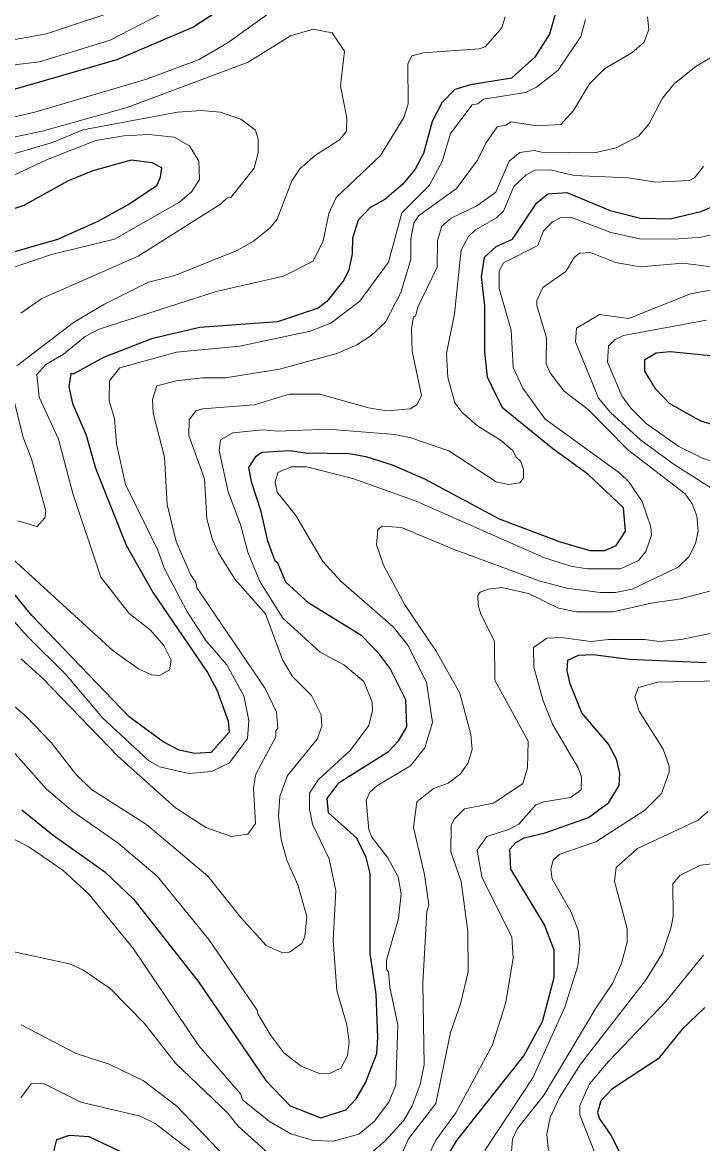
# Model space of a CAD drawing. Extents: x 673.3 to 698.5, y 6984.3 to 7012.3.
# Drawn here: x 684.245 to 685.086, y 6990.886 to 6992.271 of the extents above; entities that cross this region are included whole.
import ezdxf

# ---------------------------------------------------------------- set-up
doc = ezdxf.new("R2010")
doc.units = 0
doc.header["$LTSCALE"] = 0.032
doc.layers.add('1', color=7, linetype='Continuous', lineweight=25)
doc.layers.add('2', color=7, linetype='Continuous', lineweight=13)

msp = doc.modelspace()

# ---------------------------------------------------------------- linework, layer by layer
at = {"layer": '1'}
for points in [[(683.932, 6992.2748), (683.9405, 6992.2666), (683.9711, 6992.2521), (684.0314, 6992.2105), (684.0502, 6992.2011), (684.128, 6992.1761), (684.1558, 6992.1748), (684.2254, 6992.1859), (684.3623, 6992.2258), (684.4561, 6992.2654), (684.5058, 6992.2979)], [(684.9054, 6992.2872), (684.8965, 6992.2568), (684.8787, 6992.2286), (684.8497, 6992.2027), (684.7991, 6992.1941), (684.7796, 6992.1884), (684.7638, 6992.172), (684.7519, 6992.1492), (684.7409, 6992.1095), (684.7305, 6992.0901), (684.7155, 6992.0717), (684.6931, 6992.0527), (684.6748, 6992.0423), (684.6604, 6992.0271), (684.6531, 6992.0051), (684.653, 6991.9856), (684.6488, 6991.9658), (684.6426, 6991.953), (684.6215, 6991.9265), (684.6108, 6991.9186), (684.5607, 6991.9017), (684.4646, 6991.8945), (684.4049, 6991.8806), (684.3457, 6991.8576), (684.308, 6991.8368)], [(684.2027, 6991.979), (684.2893, 6992.0038), (684.34, 6992.0262), (684.3749, 6992.0457), (684.4114, 6992.07), (684.416, 6992.0801), (684.4175, 6992.0919), (684.4056, 6992.0981), (684.3796, 6992.1012), (684.3323, 6992.088), (684.3011, 6992.0754), (684.2473, 6992.0454), (684.1969, 6992.0289)], [(684.2445, 6991.2988), (684.2832, 6991.2673), (684.3471, 6991.2223), (684.3832, 6991.1878), (684.463, 6991.0864), (684.5463, 6990.9643), (684.5761, 6990.9329), (684.6142, 6990.9181), (684.6451, 6990.928), (684.658, 6990.9418), (684.6695, 6990.9614), (684.6832, 6990.9977), (684.6847, 6991.0179), (684.6824, 6991.0711), (684.6752, 6991.1212), (684.675, 6991.2201), (684.67, 6991.2399), (684.6588, 6991.2638), (684.6238, 6991.2951), (684.6221, 6991.3127), (684.6368, 6991.3324), (684.6976, 6991.3706), (684.7102, 6991.384), (684.7206, 6991.4012), (684.7193, 6991.4344), (684.6998, 6991.4732), (684.6862, 6991.4915), (684.6647, 6991.5138), (684.5992, 6991.554), (684.5708, 6991.5801), (684.5611, 6991.6033), (684.5577, 6991.6058), (684.5487, 6991.6308), (684.5404, 6991.6671), (684.5284, 6991.7041), (684.5253, 6991.7217), (684.5342, 6991.7355), (684.5414, 6991.7405), (684.5759, 6991.7428), (684.5949, 6991.7397), (684.6492, 6991.7388), (684.6699, 6991.7352), (684.7021, 6991.7251), (684.7421, 6991.7078), (684.8346, 6991.6582), (684.9099, 6991.6296), (684.9467, 6991.6192), (684.9649, 6991.6192), (684.9791, 6991.6251), (684.9908, 6991.6429), (684.9881, 6991.6717), (684.9442, 6991.7134), (684.9009, 6991.7447), (684.8389, 6991.7949), (684.8312, 6991.81), (684.82, 6991.8333), (684.8168, 6991.8643), (684.8167, 6991.9212), (684.8127, 6991.9572), (684.8164, 6991.9815), (684.8306, 6991.9945), (684.8509, 6992.0036), (684.8808, 6992.048), (684.8946, 6992.0595), (684.918, 6992.0612), (684.9717, 6992.0392), (685.0092, 6992.0295), (685.046, 6992.0287), (685.0838, 6992.0377), (685.1015, 6992.0454)], [(685.1362, 6991.7631), (685.0838, 6991.7788), (685.045, 6991.8006), (685.0279, 6991.8184), (685.0146, 6991.8407), (685.0143, 6991.8549), (685.0285, 6991.8634), (685.046, 6991.865), (685.1327, 6991.8561)], [(684.308, 6991.8368), (684.3052, 6991.8378), (684.3029, 6991.8211), (684.3072, 6991.8008), (684.3243, 6991.7617), (684.3355, 6991.7209), (684.3736, 6991.6256), (684.407, 6991.5667), (684.4742, 6991.4683), (684.4858, 6991.4468), (684.4997, 6991.4082), (684.5007, 6991.3947), (684.4788, 6991.3694), (684.4581, 6991.3684), (684.4389, 6991.3724), (684.4194, 6991.3826), (684.3772, 6991.4137), (684.257, 6991.5387), (684.1974, 6991.6113)], [(684.7723, 6990.8738), (684.782, 6990.8904), (684.8649, 6990.9948), (684.8882, 6991.0373), (684.9023, 6991.0917), (684.9026, 6991.1253), (684.8907, 6991.1568), (684.849, 6991.2254), (684.8477, 6991.25), (684.8551, 6991.2583), (684.8655, 6991.264), (684.8913, 6991.2704), (684.9449, 6991.2891), (684.9698, 6991.3073), (684.9828, 6991.3287), (684.9836, 6991.3438), (684.9796, 6991.3615), (684.9696, 6991.38), (684.9366, 6991.4184), (684.9222, 6991.4544), (684.9186, 6991.4706), (684.9194, 6991.4835)], [(684.9194, 6991.4835), (684.9327, 6991.4896), (684.9505, 6991.4904), (684.9953, 6991.485), (685.0903, 6991.4806)], [(685.0887, 6991.0547), (685.0608, 6991.0276), (685.0308, 6990.9913), (684.9736, 6990.9535), (684.9601, 6990.9391), (684.9562, 6990.9249), (684.9586, 6990.9169), (684.9723, 6990.8969), (684.9929, 6990.8561), (684.9991, 6990.8373), (685.0119, 6990.7677), (685.0184, 6990.7453), (685.0389, 6990.7073), (685.0538, 6990.6936), (685.0773, 6990.6793), (685.134, 6990.6526)], [(684.2825, 6990.8702), (684.2881, 6990.8916), (684.3036, 6990.8967), (684.3275, 6990.8952), (684.3902, 6990.8657)]]:
    msp.add_lwpolyline(points, dxfattribs=at)
at = {"layer": '2'}
for points in [[(683.5736, 6992.2328), (683.5811, 6992.2196), (683.591, 6992.1781), (683.5982, 6992.1618), (683.6149, 6992.1476), (683.6337, 6992.1401), (683.6759, 6992.1381), (683.695, 6992.148), (683.7145, 6992.1644), (683.7552, 6992.2076), (683.778, 6992.2266), (683.8233, 6992.2444), (683.8753, 6992.2478), (683.9095, 6992.2404), (683.9529, 6992.2164), (684.0045, 6992.1823), (684.0629, 6992.1548), (684.1079, 6992.1412), (684.1837, 6992.1428), (684.2607, 6992.1605), (684.3988, 6992.2015), (684.464, 6992.2254), (684.4996, 6992.2465), (684.6358, 6992.3444)], [(684.4407, 6992.2944), (684.3538, 6992.2493), (684.2666, 6992.2226), (684.2074, 6992.2156), (684.1665, 6992.2153), (684.0969, 6992.2292), (683.9558, 6992.2924)], [(684.378, 6992.2915), (684.275, 6992.2573), (684.1988, 6992.2438), (684.1723, 6992.2446), (684.1263, 6992.2514)], [(684.1929, 6991.5783), (684.2517, 6991.513), (684.2993, 6991.4654), (684.3443, 6991.4123), (684.4012, 6991.3597), (684.4149, 6991.3519), (684.451, 6991.3438), (684.4792, 6991.3462), (684.5013, 6991.3567), (684.5236, 6991.3869), (684.5251, 6991.409), (684.5188, 6991.4394), (684.498, 6991.4777), (684.4719, 6991.5081), (684.4485, 6991.5442), (684.4204, 6991.5974), (684.4126, 6991.6194), (684.3729, 6991.7004), (684.3615, 6991.7507), (684.359, 6991.782), (684.3526, 6991.8041), (684.3529, 6991.8285), (684.3658, 6991.8448), (684.4356, 6991.8642), (684.514, 6991.8716), (684.601, 6991.89), (684.6264, 6991.8997), (684.6622, 6991.9272), (684.6977, 6991.9751), (684.7141, 6992.0361), (684.7478, 6992.07), (684.7639, 6992.0996), (684.7745, 6992.1341), (684.8012, 6992.1694), (684.8081, 6992.1708), (684.8151, 6992.1768), (684.867, 6992.1847), (684.8805, 6992.1915), (684.9076, 6992.2125), (684.9354, 6992.2541), (684.9411, 6992.2749)], [(684.8419, 6992.2783), (684.8376, 6992.2649), (684.8171, 6992.2413), (684.8096, 6992.2386), (684.7405, 6992.2339), (684.7267, 6992.23), (684.7215, 6992.2198), (684.7222, 6992.171), (684.7165, 6992.1541), (684.6877, 6992.1071), (684.633, 6992.0553), (684.6242, 6992.0355), (684.617, 6992.0017), (684.6045, 6991.9763), (684.5679, 6991.9578), (684.4847, 6991.9392), (684.3403, 6991.8926), (684.323, 6991.8836), (684.2962, 6991.8615), (684.2743, 6991.8487), (684.2633, 6991.8363), (684.2661, 6991.8083), (684.2901, 6991.7565), (684.3077, 6991.6894), (684.3421, 6991.5863), (684.3775, 6991.5412), (684.4038, 6991.5205), (684.4203, 6991.5016), (684.429, 6991.4836), (684.4273, 6991.4718), (684.4147, 6991.4645), (684.405, 6991.4655), (684.389, 6991.4731), (684.3574, 6991.4953), (684.1948, 6991.6433)], [(684.2438, 6991.4851), (684.2702, 6991.4612), (684.3633, 6991.3649), (684.4344, 6991.3012), (684.472, 6991.2767), (684.5038, 6991.2657), (684.5239, 6991.2685), (684.5333, 6991.2817), (684.5308, 6991.3256), (684.5338, 6991.3429), (684.5584, 6991.3887), (684.5586, 6991.3965), (684.561, 6991.3996), (684.5594, 6991.4193), (684.5453, 6991.4484), (684.4609, 6991.5731), (684.4598, 6991.58), (684.4532, 6991.5896), (684.4355, 6991.6301), (684.4241, 6991.6761), (684.421, 6991.7345), (684.407, 6991.7888), (684.4063, 6991.8058), (684.4113, 6991.8225), (684.4359, 6991.8285), (684.4681, 6991.8324), (684.4964, 6991.8325), (684.5629, 6991.8431), (684.6341, 6991.8626), (684.6585, 6991.873), (684.6763, 6991.8847), (684.6939, 6991.9011), (684.7128, 6991.9377), (684.7253, 6991.9786), (684.7255, 6992.0041), (684.7291, 6992.0236), (684.7349, 6992.0325), (684.7818, 6992.0664), (684.8079, 6992.1011), (684.8182, 6992.1222), (684.8321, 6992.1425), (684.8427, 6992.1444), (684.8493, 6992.1484), (684.8809, 6992.1436), (684.9106, 6992.1455), (684.9262, 6992.1628), (684.946, 6992.1955), (684.9651, 6992.2145), (684.9983, 6992.2337), (685.0136, 6992.2471), (685.0194, 6992.2626), (685.0179, 6992.2785)], [(684.2385, 6991.8471), (684.3087, 6991.9008), (684.3468, 6991.9233), (684.4011, 6991.9504), (684.4339, 6991.9588), (684.5117, 6991.9902), (684.5311, 6992.0012), (684.5516, 6992.0178), (684.56, 6992.0284), (684.5784, 6992.0759), (684.588, 6992.0906), (684.6077, 6992.1074), (684.6371, 6992.1262), (684.6457, 6992.1369), (684.6464, 6992.1533), (684.6384, 6992.1931), (684.6432, 6992.236), (684.6282, 6992.2585), (684.6046, 6992.2632), (684.5767, 6992.2548), (684.5244, 6992.2222), (684.375, 6992.1662), (684.2697, 6992.1371), (684.1948, 6992.1216)], [(684.2138, 6991.445), (684.2506, 6991.4138), (684.281, 6991.3819), (684.3112, 6991.3428), (684.3308, 6991.324), (684.3986, 6991.2808), (684.4746, 6991.2167), (684.5154, 6991.1656), (684.5467, 6991.131), (684.5659, 6991.1224), (684.5753, 6991.1231), (684.5908, 6991.1334), (684.5942, 6991.1419), (684.5968, 6991.1671), (684.5858, 6991.206), (684.5723, 6991.2366), (684.5651, 6991.2622), (684.5617, 6991.2908), (684.5633, 6991.3153), (684.5731, 6991.3412), (684.6097, 6991.386), (684.6154, 6991.402), (684.6147, 6991.4161), (684.6025, 6991.4399), (684.579, 6991.4634), (684.5667, 6991.484), (684.5456, 6991.5408), (684.5082, 6991.5831), (684.4879, 6991.6152), (684.4803, 6991.6324), (684.4734, 6991.6582), (684.4704, 6991.7077), (684.451, 6991.7611), (684.4513, 6991.7805), (684.4598, 6991.7915), (684.4679, 6991.7942), (684.5316, 6991.7991), (684.5756, 6991.8121), (684.6131, 6991.8121), (684.6731, 6991.7955), (684.6953, 6991.7918), (684.7245, 6991.794), (684.733, 6991.7995), (684.7385, 6991.8106), (684.7271, 6991.8653), (684.7263, 6991.8933), (684.7287, 6991.9077), (684.7311, 6991.9086), (684.7341, 6991.9198), (684.758, 6991.9689), (684.7581, 6992.0022), (684.7638, 6992.0198), (684.775, 6992.0296), (684.8067, 6992.0449), (684.8305, 6992.0616), (684.847, 6992.1), (684.8602, 6992.1106), (684.8779, 6992.1133), (684.8874, 6992.111), (684.9522, 6992.1102), (684.979, 6992.1164), (685.0067, 6992.131), (685.0196, 6992.1459), (685.0365, 6992.1778), (685.0509, 6992.1954), (685.0778, 6992.2172), (685.1452, 6992.2564)], [(684.1759, 6992.0921), (684.2827, 6992.123), (684.3199, 6992.1386), (684.4369, 6992.1606), (684.4662, 6992.1624), (684.4897, 6992.1606), (684.5154, 6992.1517), (684.5334, 6992.1383), (684.5365, 6992.1273), (684.5366, 6992.1101), (684.5316, 6992.0915), (684.5031, 6992.055), (684.4983, 6992.0547), (684.4903, 6992.0467), (684.3886, 6991.9825), (684.2694, 6991.9302), (684.2434, 6991.9122)], [(684.2303, 6991.9675), (684.2814, 6991.9848), (684.3591, 6992.0035), (684.4393, 6992.0495), (684.4549, 6992.0627), (684.4642, 6992.0774), (684.4634, 6992.0999), (684.452, 6992.1189), (684.4328, 6992.1297), (684.4016, 6992.1329), (684.3708, 6992.1314), (684.3363, 6992.1256), (684.275, 6992.1015), (684.2054, 6992.0692)], [(684.2041, 6991.4043), (684.2751, 6991.3244), (684.3077, 6991.2965), (684.3637, 6991.2577), (684.4119, 6991.2168), (684.4756, 6991.1384), (684.5356, 6991.0514), (684.5361, 6991.0468), (684.5522, 6991.0198), (684.5684, 6990.9985), (684.5897, 6990.9822), (684.6113, 6990.9734), (684.6242, 6990.9725), (684.6388, 6990.9797), (684.6472, 6990.995), (684.649, 6991.012), (684.6464, 6991.033), (684.6339, 6991.0756), (684.6293, 6991.1376), (684.6326, 6991.1992), (684.6244, 6991.238), (684.604, 6991.2809), (684.6001, 6991.2997), (684.6001, 6991.3194), (684.6108, 6991.3359), (684.6506, 6991.3723), (684.6734, 6991.4028), (684.6781, 6991.4214), (684.6774, 6991.4318), (684.6674, 6991.4571), (684.6425, 6991.478), (684.6133, 6991.4933), (684.5671, 6991.5355), (684.5387, 6991.5806), (684.5238, 6991.617), (684.5147, 6991.6511), (684.4997, 6991.6914), (684.4885, 6991.7427), (684.4902, 6991.7557), (684.5056, 6991.7645), (684.5421, 6991.7682), (684.5612, 6991.7665), (684.6232, 6991.7689), (684.7057, 6991.7625), (684.7253, 6991.7584), (684.7722, 6991.7423), (684.8307, 6991.704), (684.8466, 6991.7006), (684.8601, 6991.7026), (684.8647, 6991.7083), (684.8646, 6991.7191), (684.8612, 6991.7292), (684.8551, 6991.7346), (684.8512, 6991.7424), (684.836, 6991.7552), (684.8077, 6991.773), (684.7892, 6991.7891), (684.7799, 6991.8013), (684.771, 6991.8328), (684.7695, 6991.8624), (684.7793, 6991.9113), (684.7874, 6991.9905), (684.7965, 6992.0069), (684.8051, 6992.0152), (684.8311, 6992.0302), (684.84, 6992.0383), (684.8528, 6992.0687), (684.868, 6992.0833), (684.8786, 6992.089), (684.8975, 6992.0891), (684.9272, 6992.0825), (684.994, 6992.0793), (685.0278, 6992.0739), (685.0691, 6992.076), (685.0757, 6992.0793), (685.0871, 6992.0936)], [(685.1056, 6992.0112), (685.0839, 6992.0061), (685.0506, 6992.0036), (685.0083, 6992.0042), (684.9724, 6992.0118), (684.9229, 6992.031), (684.9112, 6992.0303), (684.9005, 6992.0252), (684.8891, 6992.0141), (684.8824, 6991.996), (684.8398, 6991.9744), (684.8347, 6991.9644), (684.8347, 6991.9426), (684.8492, 6991.8914), (684.8518, 6991.8453), (684.8636, 6991.8194), (684.891, 6991.7817), (684.9834, 6991.7145), (684.9952, 6991.7036), (685.0112, 6991.6797), (685.0219, 6991.6484), (685.0226, 6991.638), (685.0156, 6991.6179), (685.0066, 6991.6066), (684.9845, 6991.5964), (684.9431, 6991.5964), (684.9231, 6991.5998), (684.8906, 6991.6099), (684.7318, 6991.6799), (684.6536, 6991.7079), (684.5966, 6991.7226), (684.5773, 6991.7225), (684.561, 6991.7156), (684.5579, 6991.7033), (684.56, 6991.6912), (684.5833, 6991.6625), (684.6167, 6991.6056), (684.6388, 6991.5812), (684.7034, 6991.5247), (684.7215, 6991.502), (684.7449, 6991.4565), (684.7523, 6991.4065), (684.7426, 6991.3754), (684.7249, 6991.3532), (684.6834, 6991.3285), (684.6746, 6991.3204), (684.6702, 6991.3106), (684.6733, 6991.2741), (684.6772, 6991.265), (684.6969, 6991.2396), (684.7097, 6991.2158), (684.7132, 6991.195), (684.71, 6991.1645), (684.6954, 6991.1129), (684.6954, 6991.1016), (684.6977, 6991.0984), (684.6992, 6991.0795), (684.7091, 6991.033), (684.7068, 6990.9584), (684.698, 6990.9378), (684.6802, 6990.9138), (684.6612, 6990.8981), (684.6294, 6990.8896), (684.6052, 6990.8902), (684.5772, 6990.8986), (684.5508, 6990.9138), (684.5173, 6990.9404), (684.5149, 6990.9477), (684.4634, 6991.0073), (684.3828, 6991.127), (684.3278, 6991.1941), (684.2952, 6991.2243), (684.2537, 6991.2528), (684.1772, 6991.2931)], [(684.6509, 6990.853), (684.6931, 6990.8896), (684.7163, 6990.9144), (684.727, 6990.9332), (684.7368, 6990.9596), (684.7417, 6990.984), (684.7401, 6991.0845), (684.7451, 6991.1731), (684.7474, 6991.1813), (684.7424, 6991.219), (684.7288, 6991.2769), (684.7328, 6991.3085), (684.7532, 6991.3252), (684.7714, 6991.3318), (684.7867, 6991.3433), (684.7962, 6991.3567), (684.8012, 6991.3732), (684.7994, 6991.3917), (684.7858, 6991.443), (684.7568, 6991.4948), (684.7181, 6991.552), (684.6914, 6991.601), (684.6831, 6991.6259), (684.6844, 6991.6445), (684.6895, 6991.6493), (684.714, 6991.6476), (684.7787, 6991.6202), (684.8838, 6991.5818), (684.918, 6991.5726), (684.9591, 6991.567), (684.9783, 6991.5671), (684.9987, 6991.5712), (685.0556, 6991.5984), (685.0687, 6991.6114), (685.0773, 6991.6275), (685.0805, 6991.6433), (685.0788, 6991.6617), (685.0731, 6991.6768), (685.0644, 6991.6889), (684.9932, 6991.7439), (684.9449, 6991.793), (684.9149, 6991.8158), (684.898, 6991.8377), (684.8925, 6991.8497), (684.8931, 6991.8819), (684.8811, 6991.9219), (684.8812, 6991.9281), (684.8884, 6991.944), (684.9169, 6991.9638), (684.9273, 6991.981), (684.9336, 6991.9863), (684.9472, 6991.9871), (684.9784, 6991.9749)], [(684.9784, 6991.9749), (685.0087, 6991.9693), (685.0615, 6991.9742), (685.1097, 6991.9677)], [(685.1129, 6991.944), (685.0711, 6991.936), (684.9942, 6991.9058), (684.9584, 6991.9105), (684.9302, 6991.8938), (684.929, 6991.877), (684.9574, 6991.8072), (684.9721, 6991.7895), (685.0094, 6991.7555), (685.0497, 6991.726), (685.112, 6991.6863)], [(685.134, 6991.7165), (685.0857, 6991.733), (685.0567, 6991.7474), (685.016, 6991.7758), (684.9971, 6991.7947), (684.9862, 6991.8103), (684.9683, 6991.8516), (684.9697, 6991.8713), (684.978, 6991.8797), (684.988, 6991.8846), (685.0906, 6991.9034)], [(684.2397, 6991.6559), (684.2637, 6991.6487), (684.2732, 6991.6596), (684.2743, 6991.668), (684.2565, 6991.7325), (684.2464, 6991.7585), (684.2329, 6991.814)], [(685.1039, 6991.5713), (685.0584, 6991.5594), (685.0224, 6991.5542), (684.9753, 6991.5434), (684.9301, 6991.5434), (684.9077, 6991.5479), (684.8707, 6991.566), (684.8379, 6991.5735), (684.8207, 6991.5715), (684.8112, 6991.5678), (684.8083, 6991.5633), (684.8084, 6991.5516), (684.8117, 6991.5406), (684.8289, 6991.5072), (684.8293, 6991.4589), (684.8704, 6991.3834), (684.8697, 6991.3507), (684.8639, 6991.3311), (684.8274, 6991.3069), (684.7915, 6991.2998), (684.7787, 6991.287), (684.7751, 6991.2792), (684.7747, 6991.247), (684.7874, 6991.2101), (684.7957, 6991.1486), (684.7963, 6991.0988), (684.7866, 6991.0591), (684.7744, 6991.0235), (684.7564, 6990.9361), (684.7224, 6990.8924), (684.7141, 6990.8736)], [(684.9227, 6991.3139), (684.9357, 6991.3235), (684.9364, 6991.3395), (684.9322, 6991.3507), (684.9004, 6991.4044), (684.8887, 6991.4332), (684.8775, 6991.4751), (684.877, 6991.4993), (684.8932, 6991.5109), (684.9111, 6991.5116), (684.9477, 6991.5068), (684.9698, 6991.5092), (685.0144, 6991.5091), (685.032, 6991.5068), (685.0592, 6991.5091), (685.0988, 6991.5174)], [(685.1072, 6991.4579), (685.0303, 6991.4563), (685.0067, 6991.4498), (685.0023, 6991.4384), (685.0074, 6991.4205), (685.0373, 6991.3735), (685.0446, 6991.3526), (685.0446, 6991.3453), (685.0349, 6991.3189), (685.0145, 6991.2984), (684.9538, 6991.2593), (684.9094, 6991.2438), (684.9012, 6991.2364), (684.8982, 6991.2253), (684.8998, 6991.2135), (684.9232, 6991.1731), (684.9323, 6991.15), (684.934, 6991.1309), (684.9315, 6991.1061), (684.9156, 6991.0549), (684.8761, 6990.9676), (684.8167, 6990.878)], [(684.7467, 6990.871), (684.7563, 6990.8908), (684.7809, 6990.9244), (684.8264, 6991.0083), (684.8428, 6991.0607), (684.8517, 6991.1159), (684.8501, 6991.1413), (684.8132, 6991.2158), (684.8072, 6991.2488), (684.8194, 6991.2656), (684.8473, 6991.2747), (684.859, 6991.2811), (684.8799, 6991.3049), (684.8899, 6991.3088), (684.9227, 6991.3139)], [(684.912, 6990.6552), (684.9136, 6990.6895), (684.9112, 6990.7243), (684.8917, 6990.785), (684.869, 6990.8338), (684.8523, 6990.8623), (684.8493, 6990.8715), (684.8509, 6990.8918), (684.8572, 6990.9049), (684.8899, 6990.9465), (684.9539, 6991.0537), (684.9747, 6991.0843), (684.9856, 6991.1087), (684.9925, 6991.1352), (684.9925, 6991.1522), (684.9772, 6991.2101), (684.9789, 6991.2275), (685.0054, 6991.2509), (685.0803, 6991.2859), (685.0925, 6991.2966)], [(685.1434, 6991.2373), (685.0832, 6991.2304), (685.0578, 6991.2174), (685.0491, 6991.2074), (685.0495, 6991.1675), (685.0472, 6991.1536), (685.0362, 6991.1217), (685.0153, 6991.0879), (684.9351, 6990.9845), (684.9089, 6990.9435), (684.8976, 6990.9187), (684.8933, 6990.8982), (684.8949, 6990.8799), (684.9159, 6990.836), (684.923, 6990.8156), (684.9266, 6990.7917), (684.9402, 6990.7483), (684.9524, 6990.7288), (684.9862, 6990.6889), (684.9943, 6990.6754), (684.9942, 6990.6495), (684.9791, 6990.6164)], [(684.2179, 6991.1271), (684.3036, 6991.1084), (684.3199, 6991.1011), (684.3537, 6991.078), (684.3961, 6991.0348), (684.4344, 6990.9858), (684.4988, 6990.9246), (684.5121, 6990.9081), (684.5572, 6990.8671)], [(685.0933, 6990.6275), (685.0697, 6990.6502), (685.0241, 6990.6828), (685.0058, 6990.7035), (684.9896, 6990.728), (684.9809, 6990.752), (684.9722, 6990.8259), (684.934, 6990.9218), (684.934, 6990.9334), (684.9463, 6990.9602), (684.9695, 6990.9879), (685.0404, 6991.0618), (685.087, 6991.1192)], [(684.5033, 6990.8623), (684.4361, 6990.9328), (684.3951, 6990.9639), (684.3524, 6990.9846), (684.312, 6990.9976), (684.244, 6991.0333)], [(684.2434, 6990.9428), (684.2562, 6990.9603), (684.2707, 6990.961), (684.3174, 6990.9378), (684.391, 6990.9205), (684.4095, 6990.9114), (684.4524, 6990.8782)]]:
    msp.add_lwpolyline(points, dxfattribs=at)

doc.saveas('drawing.dxf')
